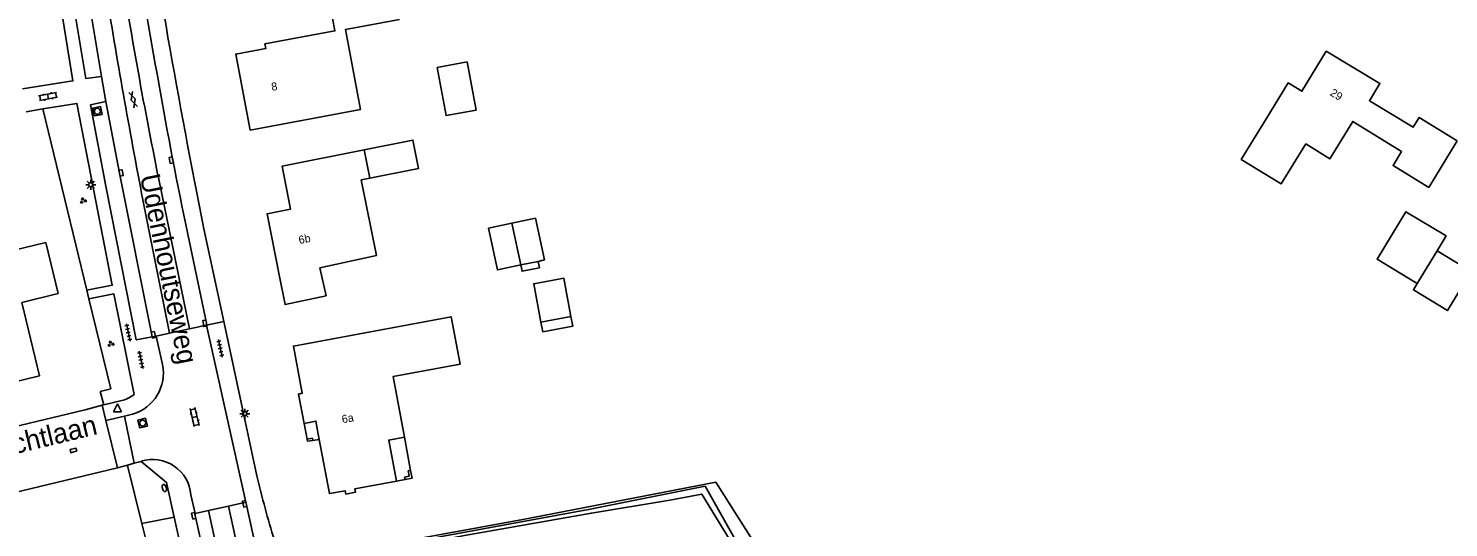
# Model space of a CAD drawing. Extents: x 136000 to 141000, y 400494 to 402006.
# Drawn here: x 137911.7 to 138089.2, y 401671.5 to 401733.9 of the extents above; entities that cross this region are included whole.
import ezdxf

# ---------------------------------------------------------------- set-up
doc = ezdxf.new("R2010")
doc.units = 0
for name, color, linetype in [('gg-afsc-erfafscheiding', 7, 'Continuous'), ('gg-afsc-hekwerk', 7, 'Continuous'), ('gg-anno-huisnummerreeks BGT', 7, 'Continuous'), ('gg-anno-openbare ruimte label', 7, 'Continuous'), ('gg-bbg-gedigitaliseerde bebouwing', 7, 'Continuous'), ('gg-bbg-gedigitaliseerde bijgebouw', 7, 'Continuous'), ('gg-bbg-hoofdgebouw', 7, 'Continuous'), ('gg-bbg-luifel en loopbrug', 7, 'Continuous'), ('gg-bbg-onder overbouw', 7, 'Continuous'), ('gg-bbg-pand overbouw', 7, 'Continuous'), ('gg-bbg-pilaar onder overbouw', 7, 'Continuous'), ('gg-bbg-pilaar pand', 7, 'Continuous'), ('gg-bbg-tussenscheiding', 7, 'Continuous'), ('gg-knt-onverhard', 7, 'Continuous'), ('gg-knt-verharding', 7, 'Continuous'), ('gg-knt-verharding nz', 7, 'Continuous'), ('gt-grn-groengrens', 7, 'Continuous'), ('gt-grn-vlakafsluiter', 7, 'Continuous'), ('gt-grn-weggrens', 7, 'Continuous'), ('gt-symb-brandkraan', 7, 'Continuous'), ('gt-symb-gesloten verharding', 7, 'Continuous'), ('gt-symb-groenvak', 7, 'Continuous'), ('gt-symb-klinker verharding', 7, 'Continuous'), ('gt-symb-kolk', 7, 'Continuous'), ('gt-symb-lichtmast', 7, 'Continuous'), ('gt-symb-rioolschacht', 7, 'Continuous'), ('gt-symb-tegel verharding', 7, 'Continuous'), ('gt-symb-waterafsluiter', 7, 'Continuous')]:
    doc.layers.add(name, color=color, linetype=linetype)

# ---------------------------------------------------------------- blocks, each defined once
blk = doc.blocks.new('gt0-KOLK')
at = {"layer": 'gt-symb-kolk'}
blk.add_lwpolyline([(0, 0), (0.38, 0), (0.38, 0.4), (-0.38, 0.4), (-0.38, 0), (0, 0)], dxfattribs=at)
blk = doc.blocks.new('gt0-TEG1')
at = {"layer": 'gt-symb-tegel verharding'}
for p, q in [((-1.12, 0), (1.12, 0)), ((-0.9, -0.25), (-0.9, 0.25)), ((-0.45, -0.25), (-0.45, 0.25)), ((0, -0.25), (0, 0.25)), ((0.45, -0.25), (0.45, 0.25)), ((0.9, -0.25), (0.9, 0.25))]:
    blk.add_line(p, q, dxfattribs=at)
blk = doc.blocks.new('gt0-KL1')
at = {"layer": 'gt-symb-klinker verharding'}
for p, q in [((-1.15, 0.3), (1.15, 0.3)), ((-1, -0.3), (-1, 0.3)), ((-0.5, 0.3), (-0.5, 0.45)), ((0, -0.3), (0, 0.3)), ((0.5, 0.3), (0.5, 0.45)), ((1, -0.3), (1, 0.3)), ((-1.15, -0.3), (1.15, -0.3)), ((-0.5, -0.45), (-0.5, -0.3)), ((0.5, -0.45), (0.5, -0.3))]:
    blk.add_line(p, q, dxfattribs=at)
blk = doc.blocks.new('gt0-GRVAK')
at = {"layer": 'gt-symb-groenvak'}
for p, q in [((-0.11, 0.19), (-0.23, 0.24)), ((-0.18, 0.15), (0.09, 0.15)), ((-0.09, 0.21), (-0.16, 0.32)), ((-0.05, 0.21), (-0.05, 0.39)), ((0, 0.21), (0.06, 0.32)), ((0.02, 0.19), (0.13, 0.24)), ((0.26, -0.05), (0.2, 0.06)), ((0.3, -0.05), (0.3, 0.13)), ((0.35, -0.05), (0.41, 0.06)), ((-0.24, -0.23), (-0.36, -0.18)), ((-0.32, -0.26), (-0.05, -0.26)), ((-0.23, -0.21), (-0.29, -0.09)), ((-0.18, -0.2), (-0.18, -0.02)), ((-0.14, -0.21), (-0.07, -0.09)), ((-0.12, -0.23), (0, -0.18)), ((0.24, -0.07), (0.12, -0.02)), ((0.17, -0.11), (0.44, -0.11)), ((0.37, -0.07), (0.49, -0.02))]:
    blk.add_line(p, q, dxfattribs=at)
blk = doc.blocks.new('gt0-LMAST')
at = {"layer": 'gt-symb-lichtmast'}
for p, q in [((-0.18, 0.17), (-0.45, 0.44)), ((-0.01, 0.25), (-0.01, 0.62)), ((0.17, 0.17), (0.44, 0.44)), ((-0.26, 0), (-0.63, 0)), ((-0.18, -0.18), (-0.45, -0.45)), ((-0.01, -0.25), (-0.01, -0.63)), ((0.44, -0.45), (0.17, -0.18)), ((0.24, 0), (0.62, 0))]:
    blk.add_line(p, q, dxfattribs=at)
blk.add_circle((-0.01, 0), 0.25, dxfattribs=at)
blk = doc.blocks.new('gt0-RS')
at = {"layer": 'gt-symb-rioolschacht'}
blk.add_lwpolyline([(-0.5, -0.5), (0.5, -0.5), (0.5, 0.5), (-0.5, 0.5)], close=True, dxfattribs=at)
blk.add_circle((0, 0), 0.375, dxfattribs=at)
blk = doc.blocks.new('gt0-GESVH1')
at = {"layer": 'gt-symb-gesloten verharding'}
for p, q in [((-0.99, -0.26), (0.01, 0.24)), ((0.01, -0.26), (-0.99, 0.24)), ((0.01, 0.24), (1.01, -0.26)), ((1.01, 0.24), (0.01, -0.26))]:
    blk.add_line(p, q, dxfattribs=at)
blk = doc.blocks.new('gt0-WAFSL')
at = {"layer": 'gt-symb-waterafsluiter'}
for p, q in [((-0.5, -0.33), (0, 0.67)), ((0, 0.67), (0.5, -0.33)), ((0.5, -0.33), (-0.5, -0.33))]:
    blk.add_line(p, q, dxfattribs=at)
blk = doc.blocks.new('gt0-BR')
at = {"layer": 'gt-symb-brandkraan'}
for centre, radius, start, end in [((-0.24, 0), 0.206, 107.5669, 252.4331), ((0.6, -2.66), 3, 106.892, 107.5669), ((0, -0.69), 0.938, 73.108, 106.892), ((-0.6, -2.66), 3, 72.4331, 73.108), ((0.24, 0), 0.206, 287.567, 72.4331), ((0.6, 2.66), 3, 252.4331, 253.108), ((0, 0.69), 0.938, 253.108, 286.8921), ((-0.6, 2.66), 3, 286.8921, 287.567)]:
    blk.add_arc(centre, radius, start, end, dxfattribs=at)

msp = doc.modelspace()

# ---------------------------------------------------------------- linework, layer by layer
at = {"layer": 'gg-afsc-erfafscheiding'}
for p, q in [((137913.54, 401723.83), (137919.04, 401701.15)), ((137919.04, 401701.15), (137919.3, 401700.1))]:
    msp.add_line(p, q, dxfattribs=at)
for points in [[(137919.3, 401700.1), (137922.03, 401688.84), (137920.72, 401688.5)], [(137997.63, 401677.16), (137973.5, 401672.48), (137943.4, 401666.99)]]:
    msp.add_lwpolyline(points, dxfattribs=at)
at = {"layer": 'gg-afsc-hekwerk'}
msp.add_line((138004.81, 401665.82), (137997.63, 401677.16), dxfattribs=at)
at = {"layer": 'gg-bbg-gedigitaliseerde bebouwing'}
msp.add_line((137953.71, 401718.72), (137954.42, 401715.17), dxfattribs=at)
for points in [[(137958.11, 401735.04), (137951.38, 401733.79), (137953.23, 401723.76), (137939.44, 401721.18)], [(138066.36, 401722.53), (138069.15, 401727.09), (138070.88, 401726.04), (138073.92, 401731.07)], [(138071.35, 401719.47), (138068.29, 401714.47), (138063.29, 401717.53), (138066.36, 401722.53)], [(138090.28, 401719.83), (138086.72, 401714.01), (138082.26, 401716.74), (138083.34, 401718.51), (138077.23, 401722.27), (138074.37, 401717.61), (138071.35, 401719.47)], [(137954.42, 401715.17), (137953.32, 401714.95), (137955.22, 401705.49)]]:
    msp.add_lwpolyline(points, dxfattribs=at)
at = {"layer": 'gg-bbg-gedigitaliseerde bijgebouw'}
for p, q in [((137972.16, 401709.56), (137975.1, 401710.18)), ((137973.27, 401704.32), (137972.16, 401709.56)), ((137975.1, 401710.18), (137976.21, 401704.94)), ((137975.43, 401704.77), (137973.27, 401704.32)), ((137976.21, 401704.94), (137975.43, 401704.77)), ((137975.78, 401697.18), (137979.53, 401697.87))]:
    msp.add_line(p, q, dxfattribs=at)
for points in [[(137962.82, 401729.03), (137966.55, 401729.72), (137967.67, 401723.7), (137963.93, 401723.01), (137962.82, 401729.03)], [(138087.77, 401706.08), (138088.89, 401707.94), (138083.87, 401710.98), (138080.26, 401705.04), (138085.29, 401701.99)], [(138085.29, 401701.99), (138084.81, 401701.2), (138089.06, 401698.62), (138092.02, 401703.51), (138087.77, 401706.08)], [(137979.53, 401697.87), (137978.65, 401702.65), (137974.89, 401701.96), (137975.78, 401697.18)]]:
    msp.add_lwpolyline(points, dxfattribs=at)
at = {"layer": 'gg-bbg-hoofdgebouw'}
msp.add_line((137955.22, 401705.49), (137948.16, 401703.96), dxfattribs=at)
for points in [[(137949.44, 401736.78), (137950.03, 401733.59), (137941.28, 401731.97), (137941.39, 401731.39), (137937.65, 401730.7), (137939.44, 401721.18)], [(138090.28, 401719.83), (138085.51, 401722.75), (138084.77, 401721.54), (138079.32, 401724.86), (138080.63, 401727.03), (138073.92, 401731.07)], [(137953.71, 401718.72), (137943.44, 401716.66), (137944.49, 401711.31), (137941.57, 401710.72), (137943.13, 401702.86)], [(137913.91, 401707.11), (137907.48, 401705.6), (137907.24, 401706.62), (137897.97, 401704.42), (137899.32, 401699)], [(137902.16, 401687.76), (137913.11, 401690.46), (137910.92, 401699.61), (137915.44, 401700.76), (137913.91, 401707.11)], [(137948.16, 401703.96), (137948.93, 401700.46), (137943.82, 401699.37), (137943.13, 401702.86)], [(137958.73, 401682.77), (137957.31, 401690.35), (137965.68, 401691.92), (137964.56, 401697.83), (137944.86, 401694.16), (137945.96, 401688.26), (137945.47, 401688.17), (137946.18, 401684.5)], [(137957.72, 401677.28), (137952.52, 401676.3), (137952.6, 401675.88), (137951.4, 401675.66), (137951.32, 401676.08), (137949.34, 401675.71), (137948.08, 401682.5)]]:
    msp.add_lwpolyline(points, dxfattribs=at)
at = {"layer": 'gg-bbg-luifel en loopbrug'}
msp.add_line((137975.59, 401703.97), (137975.43, 401704.77), dxfattribs=at)
for points in [[(137953.71, 401718.72), (137959.79, 401719.94), (137960.5, 401716.39), (137954.42, 401715.17)], [(137972.16, 401709.56), (137969.23, 401708.94), (137970.34, 401703.69), (137973.27, 401704.32)], [(137973.27, 401704.32), (137973.43, 401703.53), (137975.59, 401703.97)], [(137975.78, 401697.18), (137976, 401695.96), (137979.76, 401696.65), (137979.53, 401697.87)]]:
    msp.add_lwpolyline(points, dxfattribs=at)
at = {"layer": 'gg-bbg-onder overbouw'}
for points in [[(137948.08, 401682.5), (137947.66, 401684.78), (137946.18, 401684.5)], [(137958.73, 401682.77), (137956.76, 401682.4), (137957.72, 401677.28)]]:
    msp.add_lwpolyline(points, dxfattribs=at)
at = {"layer": 'gg-bbg-pand overbouw'}
for p, q in [((137946.57, 401682.52), (137946.18, 401684.5)), ((137947.26, 401682.36), (137948.08, 401682.5)), ((137958.73, 401682.77), (137959.5, 401678.62)), ((137958.81, 401677.49), (137957.72, 401677.28))]:
    msp.add_line(p, q, dxfattribs=at)
at = {"layer": 'gg-bbg-pilaar onder overbouw'}
for points in [[(137946.57, 401682.52), (137947.22, 401682.63), (137947.26, 401682.36)], [(137959.5, 401678.62), (137959.2, 401678.56), (137959.32, 401677.9), (137958.75, 401677.78), (137958.81, 401677.49)]]:
    msp.add_lwpolyline(points, dxfattribs=at)
at = {"layer": 'gg-bbg-pilaar pand'}
for points in [[(137947.26, 401682.36), (137946.62, 401682.26), (137946.57, 401682.52)], [(137959.5, 401678.62), (137959.68, 401677.65), (137958.81, 401677.49)]]:
    msp.add_lwpolyline(points, dxfattribs=at)
at = {"layer": 'gg-bbg-tussenscheiding'}
msp.add_line((138087.77, 401706.08), (138085.29, 401701.99), dxfattribs=at)
at = {"layer": 'gg-knt-onverhard'}
msp.add_lwpolyline([(137947, 401666.72), (137966.23, 401670.47), (137982.09, 401673.28), (137991.89, 401674.9), (137995.88, 401675.65), (138003.75, 401662.76), (138012.53, 401646.91), (138021.97, 401631.22)], dxfattribs=at)
at = {"layer": 'gg-knt-verharding'}
for p, q in [((137921.43, 401724.76), (137920.88, 401727.91)), ((137911.46, 401723.49), (137913.54, 401723.83)), ((137933.64, 401708.84), (137936.17, 401697.25)), ((137929.38, 401695.79), (137931.86, 401696.33)), ((137931.86, 401696.33), (137934.01, 401696.78)), ((137938.9, 401674.66), (137934.01, 401696.78)), ((137927.19, 401695.32), (137927.71, 401695.42)), ((137927.71, 401695.42), (137929.38, 401695.79)), ((137927.71, 401695.42), (137928.49, 401691.85)), ((137923.58, 401687.39), (137921.17, 401686.82)), ((137921.17, 401686.82), (137920.96, 401686.77)), ((137920.96, 401686.77), (137921.43, 401684.86)), ((137924.76, 401685.64), (137923.73, 401685.4)), ((137921.43, 401684.86), (137923.73, 401685.4)), ((137922.88, 401678.93), (137921.43, 401684.86)), ((137923.73, 401685.4), (137924.97, 401679.53)), ((137902.53, 401674.07), (137922.88, 401678.93)), ((137924.1, 401679.28), (137922.88, 401678.93)), ((137924.97, 401679.53), (137924.1, 401679.28)), ((137925.84, 401679.75), (137924.97, 401679.53)), ((137932.58, 401673.21), (137932.04, 401675.56)), ((137934.24, 401673.59), (137932.58, 401673.21)), ((137936.73, 401674.14), (137934.24, 401673.59)), ((137938.9, 401674.66), (137936.73, 401674.14))]:
    msp.add_line(p, q, dxfattribs=at)
for points in [[(137912.99, 401754.73), (137913.36, 401751.65), (137917.3, 401727.35), (137911.01, 401726.33)], [(137920.88, 401727.91), (137918.9, 401727.65), (137917.56, 401735.66), (137915.22, 401750.36)], [(137918.48, 401742.38), (137919.66, 401735.14), (137920.88, 401727.91)], [(137913.54, 401723.83), (137917.8, 401724.53), (137922.21, 401701.77), (137919.04, 401701.15)], [(137921.43, 401724.76), (137919.49, 401724.34), (137921.41, 401714.17), (137925.21, 401694.93), (137927.19, 401695.32)], [(137927.19, 401695.32), (137927.17, 401695.54), (137923.12, 401715.79), (137921.43, 401724.76)], [(137934.01, 401696.78), (137933.97, 401697.04), (137931.66, 401708.18)], [(137919.3, 401700.1), (137922.42, 401700.7), (137924.97, 401688.1)], [(137936.17, 401697.25), (137936.5, 401695.71), (137940.3, 401677.95)], [(137900.7, 401681.84), (137918.81, 401686.21), (137920.96, 401686.77)], [(137925.84, 401679.75), (137929.01, 401677.12), (137929.97, 401672.76)], [(137942.46, 401625.04), (137940.24, 401636.65), (137938.43, 401645.97), (137936.33, 401656.28), (137932.59, 401672.99), (137932.58, 401673.21)], [(137940.84, 401665.91), (137938.96, 401674.48), (137938.9, 401674.66)], [(137929.97, 401672.76), (137933.77, 401655.48), (137934.69, 401650.96)]]:
    msp.add_lwpolyline(points, dxfattribs=at)
for centre, radius, start, end in [((138701.08, 401863.37), 782.87, 187.90183, 189.60175), ((138530.66, 401838.88), 612.92, 188.68234, 190.51351), ((139287.11, 401974.1), 1379.22, 190.07655, 191.0888), ((138491.14, 401825.93), 571.74, 189.9604, 191.8846), ((137923.21, 401690.8), 5.39, 286.7343, 11.2405), ((137921.79, 401692.61), 5.51, 288.9285, 305.1252), ((137927.27, 401675.2), 4.78, 4.3926, 107.4411), ((138060.29, 401705.96), 123.22, 193.1421, 197.0224)]:
    msp.add_arc(centre, radius, start, end, dxfattribs=at)
at = {"layer": 'gg-knt-verharding nz'}
for p, q in [((137931.86, 401696.33), (137928.03, 401715.04)), ((137926.36, 401710.81), (137929.38, 401695.79)), ((137934.24, 401673.59), (137937.11, 401660.59)), ((137936.73, 401674.14), (137939.77, 401660.52))]:
    msp.add_line(p, q, dxfattribs=at)
for centre, radius, start, end in [((138518.91, 401835.37), 603.01, 188.7204, 191.51056), ((138853.74, 401890.24), 944.58, 189.32167, 190.95063)]:
    msp.add_arc(centre, radius, start, end, dxfattribs=at)
at = {"layer": 'gt-grn-groengrens'}
for p, q in [((137924.12, 401679.23), (137924.1, 401679.28)), ((137924.12, 401679.23), (137925.92, 401671.99)), ((137929.97, 401672.76), (137925.92, 401671.99)), ((137925.92, 401671.99), (137928.53, 401661.52))]:
    msp.add_line(p, q, dxfattribs=at)
msp.add_lwpolyline([(137946.8, 401667.26), (137961.31, 401669.98), (137981.73, 401673.72), (137996.3, 401676.64), (138000.56, 401669.09), (138001.33, 401667.92), (138003.48, 401665.02), (138004.81, 401665.82)], dxfattribs=at)
at = {"layer": 'gt-grn-vlakafsluiter'}
msp.add_line((137920.72, 401688.5), (137921.17, 401686.82), dxfattribs=at)
at = {"layer": 'gt-grn-weggrens'}
msp.add_line((137934.01, 401696.78), (137936.17, 401697.25), dxfattribs=at)

# ---------------------------------------------------------------- block references
at = {"layer": 'gt-symb-brandkraan', "rotation": 103.1222348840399}
msp.add_blockref('gt0-BR', (137928.72, 401676.41), dxfattribs=at)
at = {"layer": 'gt-symb-gesloten verharding', "rotation": 108.59797779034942}
msp.add_blockref('gt0-GESVH1', (137924.82, 401724.99), dxfattribs=at)
at = {"layer": 'gt-symb-groenvak'}
for p in [(137918.56, 401712.36), (137922.01, 401694.44)]:
    msp.add_blockref('gt0-GRVAK', p, dxfattribs=at)
at = {"layer": 'gt-symb-klinker verharding'}
for p, rotation in [((137914.19, 401725.39), 10.894182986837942), ((137932.51, 401685.29), -77.3531465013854)]:
    msp.add_blockref('gt0-KL1', p, dxfattribs=dict(at, rotation=rotation))
at = {"layer": 'gt-symb-kolk'}
for p, rotation in [((137929.79, 401717.47), 100.9364279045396), ((137923.12, 401715.79), -79.33424000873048), ((137933.97, 401697.04), 99.51804447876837), ((137927.17, 401695.54), -78.66949453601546), ((137917.4, 401680.92), 13.480126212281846), ((137938.96, 401674.48), 102.38613966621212), ((137932.59, 401672.99), 102.61720679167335)]:
    msp.add_blockref('gt0-KOLK', p, dxfattribs=dict(at, rotation=rotation))
at = {"layer": 'gt-symb-lichtmast'}
for p in [(137919.53, 401714.35), (137938.77, 401685.71)]:
    msp.add_blockref('gt0-LMAST', p, dxfattribs=at)
at = {"layer": 'gt-symb-rioolschacht'}
for p, rotation in [((137920.35, 401723.54), 10.648406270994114), ((137926.02, 401684.53), 104.23587952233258)]:
    msp.add_blockref('gt0-RS', p, dxfattribs=dict(at, rotation=rotation))
at = {"layer": 'gt-symb-tegel verharding', "rotation": -78.11724113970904}
for p in [(137924.21, 401695.87), (137935.71, 401693.89), (137925.79, 401692.44)]:
    msp.add_blockref('gt0-TEG1', p, dxfattribs=at)
at = {"layer": 'gt-symb-waterafsluiter'}
msp.add_blockref('gt0-WAFSL', (137922.86, 401686.27), dxfattribs=at)

# ---------------------------------------------------------------- texts
at = {"layer": 'gg-anno-huisnummerreeks BGT'}
for s, rotation, p in [('8', 10.7, (137942.19, 401726.09)), ('29', 328.9, (138074.3, 401725.59)), ('6b', 11.3, (137945.61, 401706.93)), ('6a', 10.5, (137950.99, 401684.51))]:
    msp.add_text(s, height=1, rotation=rotation, dxfattribs=at).set_placement(p)
at = {"layer": 'gg-anno-openbare ruimte label'}
for s, rotation, p in [('Udenhoutseweg', 281.5, (137925.66, 401715.42)), ('Jachtlaan', 13.6, (137906.6, 401679.81))]:
    msp.add_text(s, height=2.5, rotation=rotation, dxfattribs=at).set_placement(p)

doc.saveas('drawing.dxf')
